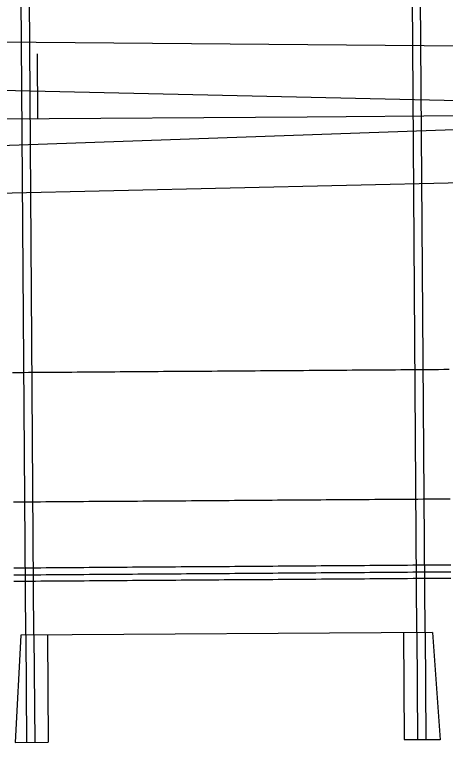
# Model space of a CAD drawing. Extents: x 2145147 to 2158018, y 137519 to 148068.
# Drawn here: x 2152999.6 to 2153079.5, y 142799.5 to 142934.5 of the extents above; entities that cross this region are included whole.
import ezdxf

# ---------------------------------------------------------------- set-up
doc = ezdxf.new("R2010")
doc.units = 0
doc.layers.add('EX_Align_1', color=7, linetype='Continuous')
doc.layers.add('PR_Phasing_Pavement_1', color=7, linetype='Continuous')

msp = doc.modelspace()

# ---------------------------------------------------------------- linework, layer by layer
at = {"layer": 'EX_Align_1'}
for p, q in [((2153053.89, 142915.53), (2153203.89, 142916.6)), ((2152518.52, 142911.7), (2153053.89, 142915.53))]:
    msp.add_line(p, q, dxfattribs=at)
msp.add_lwpolyline([(2153003.81, 142927.17), (2153003.89, 142915.17)], dxfattribs=at)
at = {"layer": 'PR_Phasing_Pavement_1'}
for p, q in [((2153074.23, 142819.93), (2153072.86, 143011.42)), ((2153075.73, 142819.94), (2153074.36, 143011.43)), ((2153001.72, 142819.41), (2153000.35, 143010.9)), ((2153003.22, 142819.42), (2153001.85, 143010.91)), ((2153203.81, 142927.6), (2152659.91, 142932.16)), ((2153173.97, 142905.39), (2152630.19, 142892.9)), ((2153000.81, 142819.4), (2152999.71, 142799.54)), ((2153077.14, 142819.95), (2153000.81, 142819.4)), ((2153001.72, 142819.41), (2153001.86, 142799.56)), ((2153003.22, 142819.42), (2153003.36, 142799.57)), ((2153005.74, 142819.44), (2153005.88, 142799.59)), ((2153071.72, 142819.91), (2153071.86, 142800.06)), ((2153074.23, 142819.93), (2153074.37, 142800.08)), ((2153075.73, 142819.94), (2153075.87, 142800.09)), ((2153077.14, 142819.95), (2153078.53, 142800)), ((2152999.71, 142799.54), (2153005.88, 142799.59)), ((2153071.86, 142800.06), (2153078.52, 142800.11))]:
    msp.add_line(p, q, dxfattribs=at)
for points in [[(2153103.98, 142915.89), (2153103.96, 142917.97), (2152659.94, 142928.01)], [(2153103.96, 142915.89), (2153103.98, 142913.92), (2152630.16, 142897.21)], [(2152999.23, 142868.14), (2153000.23, 142868.14), (2153001.23, 142868.15), (2153002.23, 142868.16), (2153002.92, 142868.16), (2153003.23, 142868.16), (2153004.23, 142868.17), (2153005.23, 142868.18), (2153006.23, 142868.19), (2153007.23, 142868.19), (2153008.23, 142868.2), (2153009.23, 142868.21), (2153010.23, 142868.21), (2153011.23, 142868.22), (2153012.23, 142868.23), (2153013.23, 142868.24), (2153014.23, 142868.24), (2153015.23, 142868.25), (2153016.23, 142868.26), (2153017.23, 142868.26), (2153018.23, 142868.27), (2153019.23, 142868.28), (2153020.23, 142868.29), (2153021.23, 142868.29), (2153022.23, 142868.3), (2153023.23, 142868.31), (2153024.23, 142868.31), (2153025.23, 142868.32), (2153026.23, 142868.33), (2153027.23, 142868.34), (2153028.23, 142868.34), (2153029.23, 142868.35), (2153030.23, 142868.36), (2153031.23, 142868.36), (2153032.23, 142868.37), (2153033.23, 142868.38), (2153034.23, 142868.39), (2153035.23, 142868.39), (2153036.23, 142868.4), (2153037.23, 142868.41), (2153038.23, 142868.42), (2153039.23, 142868.42), (2153040.23, 142868.43), (2153041.23, 142868.44), (2153042.23, 142868.44), (2153043.23, 142868.45), (2153044.23, 142868.46), (2153045.23, 142868.47), (2153046.23, 142868.47), (2153047.23, 142868.48), (2153048.23, 142868.49), (2153049.23, 142868.49), (2153050.23, 142868.5), (2153051.23, 142868.51), (2153052.23, 142868.52), (2153053.23, 142868.52), (2153054.23, 142868.53), (2153055.23, 142868.54), (2153056.23, 142868.54), (2153057.23, 142868.55), (2153058.23, 142868.56), (2153059.23, 142868.57), (2153060.23, 142868.57), (2153061.23, 142868.58), (2153062.23, 142868.59), (2153063.23, 142868.59), (2153064.23, 142868.6), (2153065.23, 142868.61), (2153066.23, 142868.62), (2153067.23, 142868.62), (2153068.23, 142868.63), (2153069.23, 142868.64), (2153070.23, 142868.64), (2153071.23, 142868.65), (2153072.23, 142868.66), (2153073.23, 142868.67), (2153074.23, 142868.67), (2153075.19, 142868.68), (2153075.23, 142868.68), (2153076.23, 142868.69), (2153077.23, 142868.69), (2153078.23, 142868.7), (2153079.23, 142868.71), (2153080.23, 142868.72)], [(2152999.41, 142844.14), (2153000.41, 142844.14), (2153001.41, 142844.15), (2153002.41, 142844.16), (2153003.1, 142844.16), (2153003.41, 142844.16), (2153004.41, 142844.17), (2153005.41, 142844.18), (2153006.41, 142844.19), (2153007.41, 142844.19), (2153008.41, 142844.2), (2153009.41, 142844.21), (2153010.41, 142844.21), (2153011.41, 142844.22), (2153012.41, 142844.23), (2153013.41, 142844.24), (2153014.41, 142844.24), (2153015.41, 142844.25), (2153016.41, 142844.26), (2153017.41, 142844.27), (2153018.41, 142844.27), (2153019.41, 142844.28), (2153020.41, 142844.29), (2153021.41, 142844.29), (2153022.41, 142844.3), (2153023.41, 142844.31), (2153024.41, 142844.32), (2153025.41, 142844.32), (2153026.41, 142844.33), (2153027.41, 142844.34), (2153028.41, 142844.34), (2153029.41, 142844.35), (2153030.41, 142844.36), (2153031.41, 142844.36), (2153032.41, 142844.37), (2153033.41, 142844.38), (2153034.41, 142844.39), (2153035.41, 142844.39), (2153036.41, 142844.4), (2153037.41, 142844.41), (2153038.41, 142844.42), (2153039.41, 142844.42), (2153040.41, 142844.43), (2153041.41, 142844.44), (2153042.41, 142844.44), (2153043.4, 142844.45), (2153044.4, 142844.46), (2153045.4, 142844.47), (2153046.4, 142844.47), (2153047.4, 142844.48), (2153048.4, 142844.49), (2153049.4, 142844.49), (2153050.4, 142844.5), (2153051.4, 142844.51), (2153052.4, 142844.52), (2153053.4, 142844.52), (2153054.4, 142844.53), (2153055.4, 142844.54), (2153056.4, 142844.54), (2153057.4, 142844.55), (2153058.4, 142844.56), (2153059.4, 142844.57), (2153060.4, 142844.57), (2153061.4, 142844.58), (2153062.4, 142844.59), (2153063.4, 142844.59), (2153064.4, 142844.6), (2153065.4, 142844.61), (2153066.4, 142844.62), (2153067.4, 142844.62), (2153068.4, 142844.63), (2153069.4, 142844.64), (2153070.4, 142844.64), (2153071.4, 142844.65), (2153072.4, 142844.66), (2153073.4, 142844.67), (2153074.4, 142844.67), (2153075.37, 142844.68), (2153075.4, 142844.68), (2153076.4, 142844.69), (2153077.4, 142844.69), (2153078.4, 142844.7), (2153079.4, 142844.71), (2153080.4, 142844.72)], [(2152999.49, 142831.91), (2153000.49, 142831.91), (2153001.49, 142831.92), (2153002.49, 142831.93), (2153003.18, 142831.93), (2153003.49, 142831.94), (2153004.49, 142831.94), (2153005.49, 142831.95), (2153006.49, 142831.96), (2153007.49, 142831.96), (2153008.49, 142831.97), (2153009.49, 142831.98), (2153010.49, 142831.99), (2153011.49, 142831.99), (2153012.49, 142832), (2153013.49, 142832.01), (2153014.49, 142832.02), (2153015.49, 142832.02), (2153016.49, 142832.03), (2153017.49, 142832.04), (2153018.49, 142832.04), (2153019.49, 142832.05), (2153020.49, 142832.06), (2153021.49, 142832.07), (2153022.49, 142832.07), (2153023.49, 142832.08), (2153024.49, 142832.09), (2153025.49, 142832.09), (2153026.49, 142832.1), (2153027.49, 142832.11), (2153028.49, 142832.11), (2153029.49, 142832.12), (2153030.49, 142832.13), (2153031.49, 142832.14), (2153032.49, 142832.14), (2153033.49, 142832.15), (2153034.49, 142832.16), (2153035.49, 142832.16), (2153036.49, 142832.17), (2153037.49, 142832.18), (2153038.49, 142832.19), (2153039.49, 142832.19), (2153040.49, 142832.2), (2153041.49, 142832.21), (2153042.49, 142832.21), (2153043.49, 142832.22), (2153044.49, 142832.23), (2153045.49, 142832.24), (2153046.49, 142832.24), (2153047.49, 142832.25), (2153048.49, 142832.26), (2153049.49, 142832.27), (2153050.49, 142832.27), (2153051.49, 142832.28), (2153052.49, 142832.29), (2153053.49, 142832.29), (2153054.49, 142832.3), (2153055.49, 142832.31), (2153056.49, 142832.32), (2153057.49, 142832.32), (2153058.49, 142832.33), (2153059.49, 142832.34), (2153060.49, 142832.34), (2153061.49, 142832.35), (2153062.49, 142832.36), (2153063.49, 142832.36), (2153064.49, 142832.37), (2153065.49, 142832.38), (2153066.49, 142832.39), (2153067.49, 142832.39), (2153068.49, 142832.4), (2153069.49, 142832.41), (2153070.49, 142832.42), (2153071.49, 142832.42), (2153072.49, 142832.43), (2153073.49, 142832.44), (2153074.49, 142832.44), (2153075.45, 142832.45), (2153075.49, 142832.45), (2153076.49, 142832.46), (2153077.49, 142832.47), (2153078.49, 142832.47), (2153079.49, 142832.48), (2153080.49, 142832.49)], [(2152999.5, 142830.61), (2153000.5, 142830.61), (2153001.5, 142830.62), (2153002.5, 142830.63), (2153003.19, 142830.63), (2153003.5, 142830.64), (2153004.5, 142830.64), (2153005.5, 142830.65), (2153006.5, 142830.66), (2153007.5, 142830.66), (2153008.5, 142830.67), (2153009.5, 142830.68), (2153010.5, 142830.69), (2153011.5, 142830.69), (2153012.5, 142830.7), (2153013.5, 142830.71), (2153014.5, 142830.71), (2153015.5, 142830.72), (2153016.5, 142830.73), (2153017.5, 142830.74), (2153018.5, 142830.74), (2153019.5, 142830.75), (2153020.5, 142830.76), (2153021.5, 142830.76), (2153022.5, 142830.77), (2153023.5, 142830.78), (2153024.5, 142830.79), (2153025.5, 142830.79), (2153026.5, 142830.8), (2153027.5, 142830.81), (2153028.5, 142830.81), (2153029.5, 142830.82), (2153030.5, 142830.83), (2153031.5, 142830.84), (2153032.5, 142830.84), (2153033.5, 142830.85), (2153034.5, 142830.86), (2153035.5, 142830.86), (2153036.5, 142830.87), (2153037.5, 142830.88), (2153038.5, 142830.89), (2153039.5, 142830.89), (2153040.5, 142830.9), (2153041.5, 142830.91), (2153042.5, 142830.91), (2153043.5, 142830.92), (2153044.5, 142830.93), (2153045.5, 142830.94), (2153046.5, 142830.94), (2153047.5, 142830.95), (2153048.5, 142830.96), (2153049.5, 142830.96), (2153050.5, 142830.97), (2153051.5, 142830.98), (2153052.5, 142830.99), (2153053.5, 142830.99), (2153054.5, 142831), (2153055.5, 142831.01), (2153056.5, 142831.02), (2153057.5, 142831.02), (2153058.5, 142831.03), (2153059.5, 142831.04), (2153060.5, 142831.04), (2153061.5, 142831.05), (2153062.5, 142831.06), (2153063.5, 142831.07), (2153064.5, 142831.07), (2153065.5, 142831.08), (2153066.5, 142831.09), (2153067.5, 142831.09), (2153068.5, 142831.1), (2153069.5, 142831.11), (2153070.5, 142831.11), (2153071.5, 142831.12), (2153072.5, 142831.13), (2153073.5, 142831.14), (2153074.5, 142831.14), (2153075.46, 142831.15), (2153075.5, 142831.15), (2153076.5, 142831.16), (2153077.5, 142831.16), (2153078.5, 142831.17), (2153079.5, 142831.18), (2153080.5, 142831.19)], [(2152999.51, 142829.44), (2153000.51, 142829.45), (2153001.51, 142829.45), (2153002.51, 142829.46), (2153003.2, 142829.47), (2153003.51, 142829.47), (2153004.51, 142829.48), (2153005.51, 142829.48), (2153006.51, 142829.49), (2153007.51, 142829.5), (2153008.51, 142829.51), (2153009.51, 142829.51), (2153010.51, 142829.52), (2153011.51, 142829.53), (2153012.51, 142829.53), (2153013.51, 142829.54), (2153014.51, 142829.55), (2153015.51, 142829.55), (2153016.51, 142829.56), (2153017.51, 142829.57), (2153018.51, 142829.58), (2153019.51, 142829.58), (2153020.51, 142829.59), (2153021.51, 142829.6), (2153022.51, 142829.6), (2153023.51, 142829.61), (2153024.51, 142829.62), (2153025.51, 142829.63), (2153026.51, 142829.63), (2153027.51, 142829.64), (2153028.51, 142829.65), (2153029.51, 142829.65), (2153030.51, 142829.66), (2153031.51, 142829.67), (2153032.51, 142829.68), (2153033.51, 142829.68), (2153034.51, 142829.69), (2153035.51, 142829.7), (2153036.51, 142829.7), (2153037.51, 142829.71), (2153038.51, 142829.72), (2153039.51, 142829.73), (2153040.51, 142829.73), (2153041.51, 142829.74), (2153042.51, 142829.75), (2153043.51, 142829.76), (2153044.51, 142829.76), (2153045.51, 142829.77), (2153046.51, 142829.78), (2153047.51, 142829.78), (2153048.51, 142829.79), (2153049.51, 142829.8), (2153050.51, 142829.8), (2153051.51, 142829.81), (2153052.51, 142829.82), (2153053.51, 142829.83), (2153054.51, 142829.83), (2153055.51, 142829.84), (2153056.51, 142829.85), (2153057.51, 142829.85), (2153058.51, 142829.86), (2153059.51, 142829.87), (2153060.51, 142829.88), (2153061.51, 142829.88), (2153062.51, 142829.89), (2153063.51, 142829.9), (2153064.51, 142829.9), (2153065.51, 142829.91), (2153066.51, 142829.92), (2153067.51, 142829.93), (2153068.51, 142829.93), (2153069.51, 142829.94), (2153070.51, 142829.95), (2153071.51, 142829.95), (2153072.51, 142829.96), (2153073.51, 142829.97), (2153074.51, 142829.98), (2153075.47, 142829.98), (2153075.51, 142829.98), (2153076.51, 142829.99), (2153077.51, 142830), (2153078.51, 142830.01), (2153079.51, 142830.01), (2153080.51, 142830.02)], [(2152999.51, 142829.44), (2153000.51, 142829.45), (2153001.51, 142829.45), (2153002.51, 142829.46), (2153003.2, 142829.47), (2153003.51, 142829.47), (2153004.51, 142829.48), (2153005.51, 142829.48), (2153006.51, 142829.49), (2153007.51, 142829.5), (2153008.51, 142829.51), (2153009.51, 142829.51), (2153010.51, 142829.52), (2153011.51, 142829.53), (2153012.51, 142829.53), (2153013.51, 142829.54), (2153014.51, 142829.55), (2153015.51, 142829.55), (2153016.51, 142829.56), (2153017.51, 142829.57), (2153018.51, 142829.58), (2153019.51, 142829.58), (2153020.51, 142829.59), (2153021.51, 142829.6), (2153022.51, 142829.6), (2153023.51, 142829.61), (2153024.51, 142829.62), (2153025.51, 142829.63), (2153026.51, 142829.63), (2153027.51, 142829.64), (2153028.51, 142829.65), (2153029.51, 142829.65), (2153030.51, 142829.66), (2153031.51, 142829.67), (2153032.51, 142829.68), (2153033.51, 142829.68), (2153034.51, 142829.69), (2153035.51, 142829.7), (2153036.51, 142829.7), (2153037.51, 142829.71), (2153038.51, 142829.72), (2153039.51, 142829.73), (2153040.51, 142829.73), (2153041.51, 142829.74), (2153042.51, 142829.75), (2153043.51, 142829.76), (2153044.51, 142829.76), (2153045.51, 142829.77), (2153046.51, 142829.78), (2153047.51, 142829.78), (2153048.51, 142829.79), (2153049.51, 142829.8), (2153050.51, 142829.8), (2153051.51, 142829.81), (2153052.51, 142829.82), (2153053.51, 142829.83), (2153054.51, 142829.83), (2153055.51, 142829.84), (2153056.51, 142829.85), (2153057.51, 142829.85), (2153058.51, 142829.86), (2153059.51, 142829.87), (2153060.51, 142829.88), (2153061.51, 142829.88), (2153062.51, 142829.89), (2153063.51, 142829.9), (2153064.51, 142829.9), (2153065.51, 142829.91), (2153066.51, 142829.92), (2153067.51, 142829.93), (2153068.51, 142829.93), (2153069.51, 142829.94), (2153070.51, 142829.95), (2153071.51, 142829.95), (2153072.51, 142829.96), (2153073.51, 142829.97), (2153074.51, 142829.98), (2153075.47, 142829.98), (2153075.51, 142829.98), (2153076.51, 142829.99), (2153077.51, 142830), (2153078.51, 142830.01), (2153079.51, 142830.01), (2153080.51, 142830.02)]]:
    msp.add_lwpolyline(points, dxfattribs=at)

doc.saveas('drawing.dxf')
